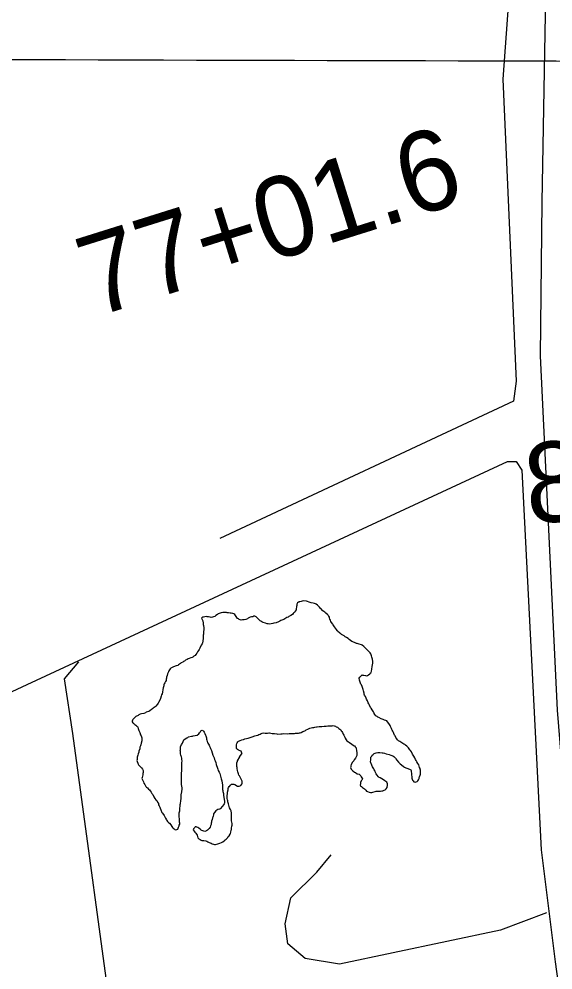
# Model space of a CAD drawing. Extents: x 3172231 to 3210228, y 940198 to 965780.
# Drawn here: x 3183839 to 3184504, y 956702 to 957886 of the extents above; entities that cross this region are included whole.
import ezdxf

# ---------------------------------------------------------------- set-up
doc = ezdxf.new("R2010")
doc.units = 0
for name, color, linetype in [('V-GRID-MAJR', 7, 'Continuous'), ('V-ROAD-CNTR', 7, 'Continuous'), ('V-SURV-IDEN', 7, 'Continuous'), ('V-TOPO-SHOR', 7, 'Continuous')]:
    doc.layers.add(name, color=color, linetype=linetype)

msp = doc.modelspace()

# ---------------------------------------------------------------- linework, layer by layer
at = {"layer": 'V-GRID-MAJR'}
msp.add_spline([(3176521.954, 957856.218), (3181737.509, 957841.425), (3186953.067, 957827.391), (3192168.626, 957814.116), (3197384.187, 957801.599), (3202599.75, 957789.841), (3207815.315, 957778.841), (3207815.316, 957778.841)], degree=3, dxfattribs=at)
at = {"layer": 'V-ROAD-CNTR'}
msp.add_lwpolyline([(3184655.79, 955941.308), (3184596.729, 956256.038), (3184541.256, 956639.148), (3184509.728, 957025.618), (3184488.593, 957466.772), (3184490.776, 957658.253), (3184502.708, 958335.264), (3184514.733, 958438.944)], dxfattribs=at)
at = {"layer": 'V-TOPO-SHOR'}
for points in [[(3184482.451, 958419.459), (3184452.784, 958000.792), (3184448.975, 957907.748), (3184441.578, 957811.134), (3184458.544, 957435.3), (3184454.903, 957410.256), (3184089.425, 957239.369)], [(3183290.221, 956797.552), (3183849.183, 957057.435), (3184447.559, 957335.116), (3184458.296, 957335.089), (3184465.427, 957324.335), (3184489.312, 956851.851), (3184506.862, 956712.227), (3184577.184, 956203.839), (3184616.048, 955999.741), (3184715.197, 955570.019), (3184764.851, 955387.368), (3184814.461, 955186.823), (3184917.427, 954853.723), (3185056.104, 954488.325), (3185141.415, 954251.902), (3185162.906, 954259.006)], [(3184259.483, 957108.772), (3184258.016, 957109.417), (3184254.87, 957110.497), (3184253.824, 957111.138), (3184251.94, 957112.207), (3184250.48, 957113.692), (3184249.017, 957114.756), (3184246.926, 957116.247), (3184245.462, 957117.103), (3184243.998, 957117.957), (3184240.858, 957119.879), (3184240.022, 957120.517), (3184238.558, 957121.582), (3184236.058, 957124.13), (3184235.435, 957124.976), (3184234.812, 957126.035), (3184233.563, 957127.52), (3184232.316, 957129.213), (3184230.657, 957131.964), (3184230.034, 957132.81), (3184228.58, 957134.927), (3184227.751, 957136.197), (3184227.132, 957137.676), (3184226.512, 957138.943), (3184225.893, 957140.422), (3184225.693, 957141.475), (3184225.074, 957142.742), (3184224.239, 957143.381), (3184223.616, 957144.438), (3184221.32, 957146.564), (3184220.069, 957147.627), (3184217.558, 957149.122), (3184215.059, 957152.089), (3184214.224, 957152.728), (3184213.601, 957153.785), (3184212.141, 957155.27), (3184210.892, 957156.546), (3184209.425, 957157.4), (3184208.379, 957157.83), (3184207.119, 957158.26), (3184205.653, 957158.905), (3184202.923, 957159.352), (3184200.406, 957160.216), (3184198.518, 957160.863), (3184197.258, 957161.295), (3184193.895, 957161.537), (3184191.999, 957161.342), (3184190.733, 957160.933), (3184188.837, 957160.529), (3184187.993, 957160.327), (3184187.569, 957160.12), (3184187.358, 957159.911), (3184185.877, 957159.083), (3184185.232, 957157.406), (3184185.007, 957155.936), (3184184.788, 957154.885), (3184184.78, 957153.832), (3184184.554, 957152.362), (3184184.329, 957150.68), (3184183.26, 957148.796), (3184182.621, 957147.752), (3184181.558, 957146.709), (3184180.71, 957145.876), (3184179.649, 957144.833), (3184177.532, 957143.379), (3184175.416, 957142.134), (3184174.57, 957141.512), (3184172.881, 957140.895), (3184171.611, 957140.066), (3184168.865, 957138.618), (3184167.597, 957138.208), (3184165.275, 957137.178), (3184164.218, 957136.555), (3184162.315, 957135.73), (3184159.571, 957134.493), (3184156.622, 957134.1), (3184155.143, 957133.69), (3184153.036, 957133.08), (3184151.139, 957132.885), (3184149.667, 957132.9), (3184148.407, 957133.121), (3184146.308, 957133.77), (3184143.16, 957134.641), (3184141.485, 957135.497), (3184140.441, 957136.349), (3184139.605, 957136.985), (3184138.56, 957137.837), (3184137.725, 957138.476), (3184136.891, 957139.324), (3184135.849, 957140.385), (3184134.389, 957141.872), (3184132.922, 957142.515), (3184131.45, 957142.529), (3184130.391, 957141.909), (3184128.918, 957141.71), (3184127.022, 957141.518), (3184126.176, 957140.893), (3184124.695, 957140.066), (3184123.848, 957139.441), (3184121.734, 957138.409), (3184119.631, 957138.216)], [(3184066.418, 957139.955), (3184067.247, 957138.687), (3184067.872, 957137.839), (3184068.283, 957136.785), (3184068.47, 957134.047), (3184068.664, 957132.361), (3184068.863, 957131.097), (3184069.467, 957128.146), (3184069.459, 957127.096), (3184069.445, 957125.623), (3184069.004, 957123.524), (3184068.996, 957122.471), (3184068.986, 957121.21), (3184068.976, 957120.157), (3184068.754, 957119.106), (3184068.533, 957117.847), (3184068.521, 957116.374), (3184068.505, 957114.48), (3184068.273, 957112.379), (3184068.056, 957111.328), (3184067.618, 957109.44), (3184067.188, 957108.391), (3184066.121, 957106.718), (3184064.611, 957102.735), (3184063.544, 957101.061), (3184062.692, 957099.806), (3184061.625, 957098.133), (3184060.56, 957096.669), (3184059.28, 957094.786), (3184058.43, 957093.744), (3184056.948, 957092.704), (3184055.676, 957091.663), (3184054.828, 957091.041), (3184053.142, 957090.635), (3184051.033, 957090.023), (3184049.765, 957089.402), (3184048.496, 957088.573), (3184046.595, 957087.747), (3184045.323, 957086.707), (3184044.055, 957086.089), (3184043.208, 957085.464), (3184041.307, 957084.639), (3184040.246, 957083.596), (3184039.185, 957082.765), (3184037.707, 957081.937), (3184036.859, 957081.313), (3184034.96, 957080.698), (3184031.583, 957079.467), (3184030.105, 957078.849), (3184028.413, 957077.813), (3184027.563, 957076.977), (3184026.5, 957075.726), (3184025.646, 957074.47), (3184025.216, 957073.213), (3184024.141, 957070.698), (3184023.702, 957068.808), (3184023.051, 957066.499), (3184023.043, 957065.449), (3184022.611, 957064.189), (3184022.386, 957062.719), (3184021.534, 957061.463), (3184020.886, 957059.786), (3184020.032, 957058.322), (3184019.389, 957057.064), (3184019.381, 957056.014), (3184018.949, 957054.754), (3184018.937, 957053.493), (3184018.499, 957051.391), (3184017.837, 957048.033), (3184017.399, 957046.142), (3184016.756, 957044.887), (3184016.319, 957043.208), (3184015.242, 957040.271), (3184014.591, 957037.963), (3184013.094, 957035.241), (3184012.453, 957034.194), (3184011.601, 957032.941), (3184009.475, 957030.645), (3184008.625, 957029.812), (3184007.566, 957028.978), (3184006.294, 957027.94), (3184005.449, 957027.315), (3184004.39, 957026.484), (3184002.057, 957024.61), (3184000.789, 957023.991), (3183999.313, 957023.373), (3183997.625, 957022.967), (3183996.569, 957022.345), (3183994.668, 957021.521), (3183991.717, 957020.915), (3183990.24, 957020.718), (3183988.34, 957019.684), (3183987.492, 957019.062), (3183984.743, 957017.612), (3183983.472, 957016.571), (3183982.624, 957015.738), (3183981.774, 957014.904), (3183981.135, 957014.069), (3183980.498, 957013.233), (3183980.275, 957011.971), (3183980.055, 957010.923)], [(3184119.631, 957138.216), (3184117.523, 957138.026), (3184116.051, 957137.829), (3184114.58, 957138.261), (3184113.532, 957138.483), (3184112.485, 957139.124), (3184111.437, 957139.554), (3184110.607, 957141.032), (3184108.948, 957143.574), (3184108.117, 957144.633), (3184106.862, 957145.485), (3184105.391, 957145.919), (3184103.503, 957146.355), (3184102.243, 957146.578), (3184099.929, 957146.81), (3184098.459, 957146.822), (3184097.41, 957147.252), (3184095.307, 957147.271), (3184093.201, 957147.08), (3184090.883, 957146.681), (3184089.828, 957146.48), (3184088.563, 957146.068), (3184087.295, 957145.45), (3184086.238, 957144.827), (3184084.334, 957143.582), (3184083.06, 957142.333), (3184081.583, 957141.923), (3184080.104, 957141.307), (3184078.63, 957141.108), (3184077.37, 957141.331), (3184075.06, 957141.772), (3184073.59, 957141.997), (3184072.539, 957142.216), (3184070.432, 957141.815), (3184069.166, 957141.403), (3184067.902, 957141.204), (3184066.418, 957139.955)], [(3184324.167, 956978.595), (3184323.126, 956979.867), (3184322.084, 956980.928), (3184320.622, 956981.993), (3184319.577, 956982.845), (3184318.531, 956983.484), (3184317.273, 956984.127), (3184316.02, 956984.981), (3184314.551, 956985.624), (3184313.3, 956986.687), (3184311.836, 956987.543), (3184310.584, 956988.815), (3184309.542, 956989.876), (3184308.506, 956991.569), (3184307.469, 956993.472), (3184306.849, 956994.529), (3184306.023, 956996.429), (3184305.405, 956997.699), (3184304.58, 956999.599), (3184303.957, 957000.656), (3184303.336, 957001.713), (3184302.927, 957002.981), (3184301.893, 957005.092), (3184301.274, 957006.362), (3184300.654, 957007.63), (3184299.824, 957008.897), (3184298.161, 957011.228), (3184297.119, 957012.289), (3184296.072, 957012.93), (3184294.184, 957013.366), (3184292.715, 957014.011), (3184290.409, 957014.873), (3184287.268, 957016.375), (3184286.008, 957016.807), (3184285.175, 957017.655), (3184283.71, 957018.511), (3184282.463, 957020.204), (3184281.423, 957021.476), (3184281.427, 957021.896), (3184281.22, 957022.531), (3184280.599, 957023.588), (3184279.768, 957024.647), (3184278.939, 957026.127), (3184277.693, 957028.032), (3184276.862, 957029.091), (3184275.627, 957032.048), (3184274.795, 957033.318), (3184274.179, 957034.794), (3184273.767, 957035.851), (3184273.149, 957037.33), (3184272.117, 957039.441), (3184271.705, 957040.498), (3184270.673, 957042.612), (3184269.632, 957044.092), (3184269.225, 957045.36), (3184269.026, 957046.833), (3184268.422, 957049.784), (3184268.017, 957051.471), (3184267.607, 957052.737), (3184266.986, 957054.005), (3184266.368, 957055.272), (3184265.541, 957056.964), (3184264.918, 957057.81), (3184264.297, 957059.077), (3184263.888, 957060.343), (3184263.282, 957063.085), (3184262.882, 957065.613), (3184263.736, 957066.866), (3184265.008, 957068.117), (3184266.495, 957069.578), (3184267.124, 957069.363), (3184268.596, 957069.348), (3184270.904, 957068.697), (3184271.955, 957068.478), (3184273.012, 957068.887), (3184274.279, 957069.508), (3184275.973, 957070.755), (3184276.612, 957071.591), (3184277.673, 957072.633), (3184278.316, 957074.1), (3184278.551, 957076.834), (3184279.213, 957079.983), (3184279.649, 957081.874), (3184279.668, 957083.975), (3184279.686, 957086.08), (3184279.293, 957089.029), (3184278.685, 957091.559), (3184278.279, 957093.246), (3184277.249, 957095.78), (3184276.628, 957096.836), (3184275.586, 957097.897), (3184274.335, 957099.171), (3184271.832, 957101.719), (3184270.998, 957102.569), (3184269.538, 957104.054), (3184268.705, 957104.904), (3184266.616, 957106.394), (3184265.567, 957106.825), (3184262.841, 957107.902), (3184260.533, 957108.553), (3184259.483, 957108.772)], [(3183959.025, 956609.792), (3183906.296, 956996.451), (3183895.728, 957064.478), (3183913.675, 957085.908)], [(3183980.055, 957010.923), (3183980.887, 957009.862), (3183981.723, 957009.223), (3183982.558, 957008.584), (3183983.605, 957007.945), (3183984.858, 957006.882), (3183985.692, 957006.032), (3183986.738, 957005.391), (3183987.15, 957004.337), (3183987.557, 957002.86), (3183988.178, 957001.592), (3183988.374, 957000.118), (3183989.618, 956998.002), (3183990.642, 956994.838), (3183991.473, 956993.779), (3183992.079, 956991.039), (3183992.067, 956989.564), (3183992.044, 956987.25), (3183991.18, 956984.735), (3183990.953, 956982.634), (3183990.521, 956981.374), (3183989.874, 956979.697), (3183989.644, 956977.596), (3183988.567, 956974.659), (3183988.344, 956973.188), (3183987.695, 956971.3), (3183987.258, 956969.623), (3183986.392, 956966.895), (3183986.169, 956965.214), (3183986.159, 956964.163), (3183986.146, 956962.899), (3183986.349, 956961.847), (3183987.168, 956959.524), (3183987.791, 956958.467), (3183987.991, 956957.413), (3183988.827, 956956.774), (3183991.748, 956954.013), (3183992.993, 956952.108), (3183993.818, 956950.419), (3183993.808, 956949.155), (3183993.798, 956947.894), (3183993.576, 956946.843), (3183993.351, 956945.164), (3183992.481, 956941.805), (3183992.257, 956940.543), (3183992.876, 956939.067), (3183993.701, 956937.375), (3183994.115, 956936.32), (3183994.518, 956934.633), (3183995.768, 956933.148), (3183996.39, 956932.091), (3183997.218, 956930.611), (3183998.051, 956929.763), (3183999.098, 956928.911), (3184000.556, 956927.426), (3184001.809, 956926.363), (3184002.43, 956925.304), (3184003.677, 956923.61), (3184004.711, 956921.708), (3184005.754, 956920.436), (3184007.204, 956917.899), (3184008.236, 956915.785), (3184009.692, 956913.878), (3184010.737, 956913.028), (3184011.769, 956910.915), (3184012.805, 956909.223), (3184013.006, 956907.96), (3184013.835, 956906.69), (3184014.452, 956905), (3184014.859, 956903.735), (3184015.891, 956901.41), (3184016.913, 956898.035), (3184017.747, 956897.185), (3184019.828, 956894.644), (3184021.689, 956891.049), (3184022.724, 956889.147), (3184023.346, 956888.09), (3184024.178, 956887.029), (3184025.22, 956885.968), (3184026.475, 956885.116), (3184028.138, 956882.997), (3184029.59, 956880.67), (3184030.424, 956879.611), (3184031.255, 956878.55), (3184032.513, 956877.909), (3184033.347, 956877.059), (3184034.606, 956876.838), (3184035.872, 956877.248), (3184036.928, 956877.66), (3184037.359, 956878.706), (3184038, 956879.964), (3184038.645, 956881.432), (3184038.864, 956882.481), (3184039.294, 956883.529), (3184039.306, 956884.791), (3184039.108, 956886.265), (3184038.915, 956888.16), (3184038.938, 956890.685), (3184038.743, 956892.579), (3184038.753, 956893.632), (3184038.768, 956895.104)], [(3184189.48, 956997.474), (3184190.535, 956997.885), (3184192.857, 956998.917), (3184194.971, 956999.95), (3184196.027, 957000.361), (3184196.873, 957000.986), (3184198.776, 957001.809), (3184199.833, 957002.432), (3184201.522, 957003.257), (3184204.893, 957003.857), (3184206.37, 957004.056), (3184207.633, 957004.255), (3184209.532, 957004.869), (3184210.585, 957004.859), (3184212.903, 957005.258), (3184214.584, 957005.244), (3184216.268, 957005.229), (3184219.217, 957005.623), (3184221.742, 957005.811), (3184223.638, 957006.004), (3184225.324, 957006.2), (3184226.375, 957006.19), (3184227.425, 957006.182), (3184229.32, 957006.163), (3184230.374, 957006.364), (3184231.843, 957005.932), (3184233.313, 957005.707), (3184234.36, 957005.068), (3184235.828, 957004.633), (3184236.873, 957003.781), (3184237.706, 957002.934), (3184238.962, 957002.08), (3184240.002, 957001.019), (3184240.625, 956999.962), (3184241.456, 956998.901), (3184242.288, 956997.631), (3184243.113, 956995.731), (3184243.942, 956994.461), (3184244.97, 956991.928), (3184245.591, 956990.66), (3184246.834, 956988.544), (3184247.666, 956987.275), (3184248.71, 956986.636), (3184249.759, 956986.204), (3184250.805, 956985.565), (3184252.476, 956984.287), (3184253.312, 956983.648), (3184255.821, 956981.733), (3184256.865, 956981.092), (3184257.908, 956979.82), (3184258.946, 956978.548), (3184259.149, 956977.493), (3184259.343, 956975.81), (3184259.732, 956972.23), (3184259.925, 956970.334), (3184260.126, 956969.07), (3184259.268, 956967.395), (3184258.201, 956965.721), (3184256.712, 956963.841), (3184256.069, 956962.586), (3184255.43, 956961.537), (3184254.58, 956960.706), (3184252.87, 956957.773), (3184252.437, 956956.516), (3184252.427, 956955.254), (3184252.206, 956954.204), (3184253.029, 956952.092), (3184253.654, 956951.244), (3184254.903, 956949.972), (3184257.205, 956948.479), (3184258.252, 956947.838), (3184260.554, 956946.554), (3184262.862, 956945.903), (3184264.113, 956944.629), (3184264.738, 956943.783), (3184265.147, 956942.727), (3184266.806, 956939.976), (3184265.952, 956938.512), (3184265.522, 956937.463), (3184264.664, 956935.579), (3184264.441, 956934.109), (3184264.005, 956932.427), (3184264.625, 956931.37), (3184265.881, 956930.518), (3184266.923, 956929.458), (3184269.43, 956927.541), (3184270.476, 956926.9), (3184271.31, 956926.052), (3184272.139, 956924.782), (3184273.19, 956924.352), (3184275.285, 956923.492), (3184276.755, 956923.268), (3184278.439, 956923.252), (3184279.705, 956923.662), (3184282.867, 956924.266), (3184283.921, 956924.675), (3184285.814, 956924.659), (3184287.077, 956924.649), (3184288.339, 956924.637), (3184289.394, 956924.837), (3184290.866, 956925.036)], [(3184038.768, 956895.104), (3184038.776, 956896.155), (3184038.79, 956897.838), (3184039.011, 956898.889), (3184039.445, 956900.357), (3184039.456, 956901.619), (3184039.468, 956902.883), (3184039.927, 956907.085), (3184039.939, 956908.349), (3184040.369, 956909.606), (3184040.607, 956912.549), (3184041.053, 956915.49), (3184041.07, 956917.174), (3184041.307, 956920.328), (3184041.973, 956924.108), (3184042.212, 956927.473), (3184042.225, 956928.735), (3184041.633, 956933.158), (3184041.653, 956935.473), (3184041.672, 956937.576), (3184041.682, 956938.628), (3184041.692, 956939.89), (3184041.704, 956941.154), (3184041.508, 956942.626), (3184041.731, 956944.308), (3184041.532, 956945.362), (3184041.751, 956946.413), (3184041.764, 956947.674), (3184041.78, 956949.778), (3184041.799, 956951.67), (3184041.809, 956952.723), (3184042.028, 956953.773), (3184042.038, 956955.035), (3184042.053, 956956.508), (3184042.065, 956957.98), (3184042.081, 956959.874), (3184042.315, 956962.396), (3184042.122, 956964.292), (3184041.928, 956965.975), (3184041.518, 956967.452), (3184041.317, 956968.507), (3184040.908, 956969.561), (3184040.5, 956971.249), (3184040.318, 956974.196), (3184040.115, 956975.249), (3184040.125, 956976.301), (3184040.136, 956977.352), (3184040.158, 956979.877), (3184040.799, 956981.135), (3184041.442, 956982.39), (3184042.083, 956983.437), (3184042.724, 956984.692), (3184043.587, 956986.789), (3184044.447, 956988.886), (3184046.138, 956989.923), (3184048.256, 956991.377), (3184049.311, 956991.788), (3184050.159, 956992.411), (3184053.953, 956993.429), (3184055.215, 956993.419), (3184056.063, 956993.83), (3184058.797, 956994.017), (3184060.908, 956994.629), (3184063.026, 956996.294), (3184064.087, 956997.336), (3184064.939, 956998.381), (3184065.793, 956999.845), (3184067.274, 957000.673), (3184068.322, 957000.243), (3184069.158, 956999.604), (3184069.985, 956998.125), (3184070.815, 956996.644), (3184071.638, 956994.533), (3184072.048, 956993.478), (3184072.658, 956991.158), (3184072.854, 956989.683), (3184073.053, 956988.209), (3184073.461, 956986.732), (3184074.081, 956985.675), (3184074.491, 956984.409), (3184075.943, 956982.083), (3184076.561, 956980.602), (3184077.182, 956979.335), (3184077.8, 956978.069), (3184078.831, 956975.533), (3184080.461, 956969.627), (3184081.083, 956968.781), (3184081.702, 956967.303), (3184082.113, 956966.248), (3184082.517, 956964.349), (3184083.551, 956962.447), (3184084.166, 956960.548), (3184084.774, 956958.019), (3184086.207, 956953.587), (3184086.615, 956952.321), (3184087.442, 956950.632), (3184088.477, 956948.518), (3184089.302, 956946.827), (3184091.137, 956940.289), (3184091.743, 956937.549), (3184092.349, 956934.809)], [(3184099.085, 956911.605), (3184099.095, 956912.658), (3184098.897, 956913.921), (3184098.491, 956915.818), (3184098.291, 956916.873), (3184098.522, 956919.185), (3184098.751, 956921.286), (3184098.981, 956923.387), (3184099.638, 956926.326), (3184099.866, 956928.218), (3184100.296, 956929.267), (3184100.939, 956930.522), (3184101.361, 956930.729), (3184102.428, 956932.405), (3184103.908, 956933.443), (3184105.385, 956933.64), (3184106.646, 956933.627), (3184107.904, 956933.195), (3184111.252, 956931.061), (3184112.512, 956930.84), (3184113.567, 956931.041), (3184115.465, 956931.866), (3184116.532, 956933.539), (3184116.964, 956934.799), (3184116.987, 956937.113), (3184116.784, 956938.166), (3184115.131, 956941.336), (3184113.888, 956943.662), (3184113.055, 956944.51), (3184112.438, 956946.2), (3184111.832, 956948.729), (3184111.216, 956950.419), (3184111.029, 956953.155), (3184110.831, 956954.419), (3184110.63, 956955.471), (3184110.433, 956957.157), (3184110.446, 956958.42), (3184110.669, 956959.891), (3184111.107, 956961.99), (3184111.324, 956962.619), (3184114.103, 956967.645), (3184114.105, 956967.853), (3184115.168, 956969.107), (3184116.659, 956971.198), (3184117.089, 956972.035), (3184116.88, 956972.246), (3184116.471, 956973.512), (3184115.848, 956974.571), (3184114.591, 956975.003), (3184112.704, 956975.861), (3184111.447, 956976.504), (3184110.198, 956977.776), (3184109.997, 956979.042), (3184110.015, 956980.934), (3184110.03, 956982.407), (3184110.675, 956984.086), (3184111.105, 956985.132), (3184111.746, 956986.179), (3184112.385, 956987.015), (3184113.653, 956987.633), (3184114.707, 956988.047), (3184116.817, 956988.657), (3184118.715, 956989.271), (3184120.407, 956990.099), (3184124.409, 956990.695), (3184125.674, 956991.102), (3184127.153, 956991.721), (3184129.684, 956992.54), (3184132.851, 956993.564), (3184134.536, 956993.97), (3184136.437, 956994.584), (3184137.913, 956995.2), (3184139.603, 956995.817), (3184140.66, 956996.439), (3184142.136, 956996.847), (3184143.613, 956997.255), (3184145.925, 956997.023), (3184147.185, 956996.802), (3184148.87, 956996.996), (3184150.134, 956997.195), (3184151.188, 956997.398), (3184152.87, 956997.171), (3184154.547, 956996.734), (3184156.022, 956996.722), (3184157.492, 956996.71), (3184160.222, 956996.052), (3184161.693, 956995.829), (3184165.273, 956996.218), (3184166.956, 956996.204), (3184168.852, 956996.396), (3184173.901, 956996.351), (3184175.584, 956996.548), (3184177.059, 956996.534), (3184178.109, 956996.523), (3184179.373, 956996.722), (3184182.109, 956996.7), (3184183.584, 956996.896), (3184185.898, 956996.876), (3184187.159, 956996.863), (3184188.425, 956997.273), (3184189.48, 956997.474)], [(3184290.866, 956925.036), (3184292.132, 956925.235), (3184294.032, 956926.058), (3184295.085, 956926.259), (3184296.572, 956927.719), (3184297.639, 956929.392), (3184298.085, 956932.333), (3184298.1, 956933.805), (3184297.278, 956936.128), (3184296.232, 956936.769), (3184294.979, 956937.832), (3184293.305, 956938.899), (3184291.001, 956939.972), (3184289.119, 956941.25), (3184287.653, 956941.893), (3184287.028, 956942.741), (3184284.947, 956945.284), (3184283.907, 956946.556), (3184283.286, 956947.824), (3184282.67, 956949.514), (3184281.636, 956951.416), (3184281.013, 956952.473), (3184280.184, 956953.743), (3184279.565, 956955.221), (3184278.742, 956957.122), (3184277.917, 956959.022), (3184277.507, 956960.077), (3184277.095, 956961.134), (3184277.329, 956963.657), (3184277.55, 956965.128), (3184277.571, 956967.231), (3184278.631, 956968.273), (3184279.063, 956969.533), (3184280.124, 956970.573), (3184281.607, 956971.614), (3184282.664, 956972.234), (3184284.14, 956972.642), (3184286.246, 956972.834), (3184288.56, 956972.814), (3184291.292, 956972.578), (3184292.554, 956972.357), (3184294.444, 956972.13), (3184296.541, 956971.269), (3184300.322, 956970.604), (3184302.208, 956969.746), (3184303.465, 956969.314), (3184304.936, 956968.879), (3184306.187, 956967.817), (3184308.063, 956965.906), (3184308.686, 956964.849), (3184309.724, 956963.366), (3184312.018, 956961.032), (3184312.851, 956960.182), (3184314.101, 956958.699), (3184315.354, 956957.636), (3184318.07, 956955.506), (3184319.114, 956954.656), (3184320.789, 956953.8), (3184323.308, 956953.147), (3184324.355, 956952.717), (3184325.615, 956952.285), (3184327.081, 956951.428), (3184327.491, 956950.374), (3184327.685, 956948.688), (3184327.884, 956947.214), (3184328.07, 956944.689), (3184328.269, 956943.214), (3184328.457, 956940.898), (3184328.867, 956939.632), (3184329.278, 956938.575), (3184329.901, 956937.518), (3184330.732, 956936.46), (3184332.412, 956936.023), (3184333.888, 956936.431), (3184334.941, 956936.632), (3184336.002, 956937.674), (3184336.854, 956938.719), (3184337.499, 956940.396), (3184337.722, 956941.655), (3184338.152, 956942.704), (3184338.802, 956944.801), (3184339.234, 956946.061), (3184339.262, 956949.217), (3184339.068, 956950.9), (3184338.865, 956951.955), (3184338.664, 956953.007), (3184338.046, 956954.275), (3184337.638, 956955.754), (3184337.022, 956957.441), (3184335.988, 956959.344), (3184334.534, 956961.462), (3184333.704, 956962.94), (3184333.086, 956964.208), (3184332.049, 956966.113), (3184330.806, 956968.226), (3184329.358, 956970.975), (3184327.91, 956973.723), (3184326.661, 956975.206), (3184326.041, 956976.265), (3184324.996, 956977.325), (3184324.167, 956978.595)], [(3184092.349, 956934.809), (3184092.542, 956932.702), (3184092.702, 956927.02), (3184092.898, 956925.546), (3184093.099, 956924.491), (3184093.298, 956923.019), (3184093.707, 956921.962), (3184093.896, 956919.437), (3184095.305, 956912.271), (3184095.294, 956911.218), (3184095.282, 956909.956), (3184094.852, 956908.908), (3184094.002, 956907.863), (3184092.724, 956906.192), (3184089.75, 956902.854), (3184088.903, 956902.229), (3184087.006, 956901.826), (3184085.525, 956900.996), (3184084.469, 956900.376), (3184082.767, 956898.287), (3184081.487, 956896.405), (3184081.266, 956895.143), (3184080.831, 956893.677), (3184080.61, 956892.415), (3184080.178, 956891.367), (3184079.742, 956889.479), (3184079.093, 956887.379), (3184078.869, 956886.12), (3184078.65, 956885.069), (3184078.634, 956883.177), (3184077.778, 956881.502), (3184077.133, 956880.033), (3184076.064, 956878.149), (3184074.153, 956876.062), (3184072.883, 956875.444), (3184070.772, 956874.62), (3184068.255, 956875.274), (3184066.995, 956875.706), (3184065.949, 956876.347), (3184064.695, 956877.41), (3184063.024, 956878.688), (3184061.771, 956879.54), (3184060.722, 956879.97), (3184059.671, 956880.191), (3184058.621, 956880.199), (3184057.982, 956879.363), (3184057.558, 956878.948), (3184056.493, 956877.694), (3184056.065, 956876.646), (3184057.523, 956875.161), (3184058.351, 956873.68), (3184059.395, 956872.619), (3184061.052, 956869.869), (3184062.076, 956866.705), (3184063.327, 956865.431), (3184065.002, 956864.575), (3184066.049, 956863.934), (3184067.095, 956863.504), (3184069.199, 956863.274), (3184071.929, 956862.83), (3184072.977, 956862.4), (3184074.235, 956861.757), (3184076.119, 956860.899), (3184078.423, 956859.826), (3184079.683, 956859.393), (3184081.573, 956858.955), (3184082.83, 956858.523), (3184083.883, 956858.515), (3184086.625, 956859.332), (3184087.891, 956859.74), (3184089.367, 956860.147), (3184091.268, 956860.972), (3184093.167, 956861.587), (3184095.075, 956863.252), (3184095.923, 956864.085), (3184097.406, 956865.126), (3184098.258, 956866.168), (3184099.108, 956867.215), (3184099.749, 956868.259), (3184100.81, 956869.302), (3184102.09, 956871.184), (3184102.52, 956872.232), (3184102.954, 956873.701), (3184103.605, 956876.011), (3184103.824, 956877.059), (3184103.841, 956878.743), (3184104.281, 956881.053), (3184104.502, 956882.313), (3184104.523, 956884.418), (3184103.921, 956887.789), (3184103.732, 956890.314), (3184103.964, 956892.626), (3184103.974, 956893.679), (3184103.798, 956897.468), (3184103.402, 956900.417), (3184102.577, 956902.106), (3184101.545, 956904.22), (3184101.135, 956905.697), (3184100.111, 956908.861), (3184099.493, 956910.129), (3184099.085, 956911.605)], [(3184496.275, 956773.096), (3184438.959, 956751.764), (3184238.431, 956709.312), (3184195.501, 956716.576), (3184174.072, 956734.524), (3184170.555, 956759.586), (3184177.792, 956791.778), (3184210.083, 956823.909), (3184228.031, 956845.339)]]:
    msp.add_lwpolyline(points, dxfattribs=at)

# ---------------------------------------------------------------- texts
at = {"layer": 'V-SURV-IDEN'}
for s, rotation, p in [('77+01.6', 17.414501, (3183932.93, 957514.318)), ('82+09.7', 5.451111, (3184473.674, 957256.848))]:
    msp.add_text(s, height=100, rotation=rotation, dxfattribs=at).set_placement(p)

doc.saveas('drawing.dxf')
